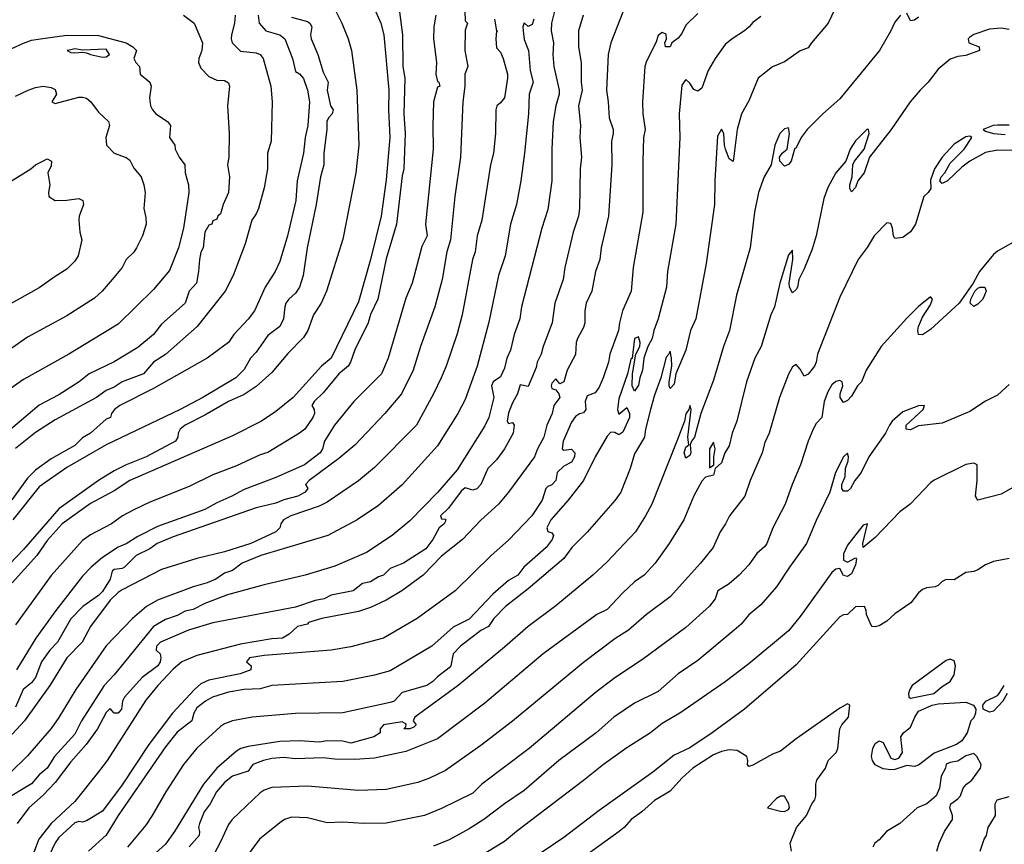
# Model space of a CAD drawing. Header units: metres. Extents: x -46681 to -43747, y -240911 to -237677.
# Tile 409 of 656: x -44111 to -43986, y -240139 to -240034. Entities that reach past the tile are written whole.
import ezdxf

# ---------------------------------------------------------------- set-up
doc = ezdxf.new("R2010")
doc.units = ezdxf.units.M
doc.layers.add('CONTOUR_INDEX', color=1, linetype='Continuous')
doc.layers.add('CONTOUR_INTER', color=3, linetype='Continuous')

msp = doc.modelspace()

# ---------------------------------------------------------------- linework, layer by layer
at = {"layer": 'CONTOUR_INDEX'}
for points, elevation in [([(-44076.6, -240033.79), (-44074.6, -240034.32), (-44074.3, -240034.52), (-44074.05, -240035.02), (-44074.2, -240036.02), (-44074.1, -240036.52), (-44073.27, -240038.52), (-44072.6, -240040.77), (-44071.97, -240042.02), (-44072.09, -240043.02), (-44071.68, -240045.02), (-44071.33, -240045.52), (-44071.47, -240046.02), (-44071.93, -240046.52), (-44072.13, -240047.02), (-44072.14, -240048.02), (-44072.52, -240051.02), (-44072.5, -240052.52), (-44072.95, -240054.02), (-44073.48, -240057.52), (-44074.63, -240063.02), (-44075.14, -240066.52), (-44075.58, -240068.02), (-44076.1, -240068.79), (-44076.95, -240069.52), (-44077.32, -240070.02), (-44077.48, -240070.52), (-44077.61, -240072.02), (-44078.1, -240073.01), (-44079.6, -240074.12), (-44081.1, -240076.25), (-44081.8, -240077.02), (-44082.6, -240078.47), (-44083.66, -240079.52), (-44087.87, -240082.02), (-44090.75, -240083.52), (-44100.1, -240088.02), (-44105.1, -240090.89), (-44108.6, -240093.33), (-44111.97, -240097.52)], 115), ([(-44054.62, -240033.02), (-44054.6, -240034.24), (-44054.31, -240034.52), (-44054.6, -240035.44), (-44054.63, -240038.02), (-44054.27, -240040.02), (-44054.64, -240041.02), (-44054.63, -240042.52), (-44054.87, -240044.52), (-44055.18, -240051.52), (-44055.91, -240056.52), (-44056.46, -240062.02), (-44056.91, -240063.52), (-44057.51, -240067.02), (-44058.44, -240070.52), (-44060.26, -240075.52), (-44061.17, -240078.52), (-44062.66, -240081.52), (-44064.77, -240084.02), (-44068.6, -240088.03), (-44070.6, -240089.75), (-44074.38, -240092.52), (-44074.86, -240093.02), (-44074.53, -240093.52), (-44074.87, -240094.02), (-44075.83, -240094.52), (-44077.6, -240094.98), (-44078.6, -240095.39), (-44081.1, -240096.01), (-44091.6, -240099.65), (-44093.64, -240100.52), (-44094.6, -240101.2), (-44096.33, -240102.02), (-44097.8, -240103.52), (-44098.1, -240103.68), (-44099.1, -240103.83), (-44099.35, -240104.02), (-44099.62, -240105.02), (-44100.6, -240106.58), (-44101.1, -240107.11), (-44103.08, -240108.52), (-44104.6, -240110.08), (-44106.28, -240113.02), (-44107.26, -240114.02), (-44108.3, -240115.52), (-44109.1, -240117.52), (-44109.6, -240118.18), (-44110.63, -240119.02), (-44111.6, -240121.27)], 110), ([(-44034.6, -240033.14), (-44036.14, -240037.02), (-44036.46, -240038.52), (-44036.69, -240043.02), (-44036.44, -240044.52), (-44036.31, -240046.52), (-44035.81, -240048.02), (-44035.83, -240048.52), (-44036.03, -240049.52), (-44036.01, -240052.52), (-44036.43, -240059.02), (-44037.33, -240063.02), (-44037.52, -240064.52), (-44038.06, -240066.02), (-44038.52, -240068.52), (-44039.24, -240070.02), (-44039.43, -240071.02), (-44039.43, -240072.52), (-44039.6, -240073.12), (-44040.36, -240074.52), (-44040.5, -240075.02), (-44040.6, -240076.54), (-44041.67, -240078.52), (-44042.1, -240080), (-44042.6, -240080.28), (-44043.1, -240079.64), (-44043.6, -240080.17), (-44043.68, -240080.52), (-44043.6, -240080.85), (-44043.1, -240081.03), (-44042.71, -240081.52), (-44042.6, -240082.02), (-44043.33, -240083.02), (-44043.57, -240084.02), (-44044.25, -240085.52), (-44044.6, -240087.05), (-44045.4, -240088.52), (-44045.8, -240089.52), (-44049.09, -240094.02), (-44050.35, -240095.52), (-44052.6, -240097.56), (-44054.92, -240100.02), (-44057.6, -240102.14), (-44059.91, -240104.52), (-44062.63, -240106.52), (-44064.6, -240107.69), (-44066.6, -240108.62), (-44068.1, -240109.15), (-44072.77, -240110.02), (-44074.47, -240110.52), (-44074.6, -240110.73), (-44075.84, -240111.02), (-44076.9, -240112.02), (-44077.76, -240112.52), (-44079.1, -240112.62), (-44083.1, -240113.26), (-44088.6, -240114.7), (-44090.51, -240115.52), (-44091.6, -240116.43), (-44093.57, -240118.52), (-44095.1, -240120.4), (-44100, -240128.02), (-44101.1, -240129.45), (-44104.1, -240133.21), (-44107.1, -240136.02), (-44108.65, -240138.02), (-44110.4, -240142.52)], 105), ([(-43985.6, -240035.32), (-43986.6, -240035.18), (-43988.1, -240035.29), (-43990.1, -240035.99), (-43990.6, -240036.33), (-43990.8, -240036.52), (-43990.72, -240037.02), (-43989.43, -240037.52), (-43989.35, -240038.02), (-43991.1, -240038.65), (-43992.1, -240038.76), (-43993.1, -240039.1), (-43994.6, -240040.38), (-43995.86, -240042.02), (-43996.91, -240043.02), (-43998.14, -240044.52), (-44000.58, -240048.02), (-44003.33, -240051.52), (-44004, -240053.52), (-44004.8, -240054.52), (-44005.1, -240055.39), (-44005.6, -240055.93), (-44005.81, -240055.52), (-44005.83, -240055.02), (-44005.51, -240054.02), (-44005.43, -240052.52), (-44005.21, -240052.02), (-44003.98, -240050.52), (-44003.37, -240048.52), (-44003.45, -240048.02), (-44003.6, -240047.97), (-44005.1, -240049.45), (-44005.75, -240050.52), (-44006.34, -240052.02), (-44007.6, -240053.52), (-44008.6, -240055.37), (-44009.1, -240056.77), (-44010.09, -240061.52), (-44010.6, -240063.21), (-44011.6, -240065.68), (-44012.3, -240067.02), (-44012.46, -240068.02), (-44012.6, -240068.31), (-44013.1, -240068.74), (-44013.48, -240068.02), (-44013.51, -240067.52), (-44013.02, -240064.52), (-44013.1, -240063.3), (-44013.6, -240063.92), (-44014.69, -240067.52), (-44015.36, -240070.52), (-44015.84, -240071.52), (-44017.04, -240075.52), (-44017.84, -240077.02), (-44018.9, -240080.02), (-44020.16, -240085.02), (-44020.72, -240086.52), (-44021.1, -240088.14), (-44021.66, -240089.02), (-44022.1, -240090.28), (-44022.89, -240091.02), (-44023.1, -240091.85), (-44024.1, -240092.09), (-44024.6, -240092.59), (-44025.6, -240094.46), (-44026.88, -240097.52), (-44028.72, -240100.52), (-44030.5, -240103.02), (-44031.88, -240104.52), (-44033.1, -240105.38), (-44034.6, -240106.78), (-44036.6, -240108.88), (-44037.91, -240109.52), (-44044.69, -240114.52), (-44052.1, -240120.78), (-44058.1, -240125.29), (-44062.1, -240126.9), (-44066.1, -240127.75), (-44068.6, -240127.89), (-44071.1, -240127.86), (-44072.6, -240127.69), (-44076.1, -240127.83), (-44077.6, -240127.67), (-44079.1, -240127.77), (-44080.17, -240128.02), (-44081.5, -240128.52), (-44082.1, -240129.38), (-44084.1, -240130.02), (-44085.1, -240130.82), (-44086.11, -240132.02), (-44086.93, -240133.52), (-44087.71, -240134.52), (-44088.3, -240136.02), (-44088.4, -240136.52), (-44088.27, -240137.02), (-44088.34, -240137.52), (-44089.6, -240138.96)], 100), ([(-44110.01, -240043.02), (-44109.1, -240042.7), (-44108.1, -240042.54), (-44107.1, -240042.71), (-44106.6, -240042.95), (-44106.41, -240043.52), (-44107, -240044.52), (-44106.6, -240044.74), (-44103.6, -240043.92), (-44103.1, -240043.9), (-44102.6, -240044.05), (-44102.06, -240044.52), (-44101.1, -240045.81), (-44099.82, -240047.02), (-44099.7, -240047.52), (-44100.14, -240049.02), (-44100.07, -240050.02), (-44099.1, -240051.04), (-44097.6, -240051.57), (-44097.1, -240051.9), (-44096.6, -240052.94), (-44095.67, -240054.02), (-44095.33, -240055.02), (-44095.17, -240056.02), (-44095.36, -240058.02), (-44095.1, -240059.17), (-44095.05, -240060.02), (-44095.51, -240061.52), (-44096.25, -240063.02), (-44096.6, -240063.57), (-44097.57, -240064.52), (-44098.1, -240065.52), (-44099.34, -240067.02), (-44100.64, -240068.52), (-44101.6, -240069.41), (-44105.1, -240071.64), (-44110.1, -240074.37), (-44112.1, -240075.76)], 120), ([(-44111.6, -240043.8), (-44110.01, -240043.02)], 120), ([(-44023.1, -240087.65), (-44023.6, -240088.52), (-44023.6, -240090.91), (-44023.06, -240090.52), (-44023.06, -240089.52), (-44022.9, -240088.52), (-44023.1, -240087.65)], 100), ([(-43985.6, -240102.41), (-43987.6, -240102.8), (-43988.6, -240103.23), (-43989.6, -240103.87), (-43990.1, -240104.06), (-43991.1, -240104.2), (-43992.6, -240105.13), (-43993.6, -240105.1), (-43994.1, -240105.33), (-43994.6, -240105.83), (-43995.01, -240106.02), (-43996.1, -240106.12), (-43996.6, -240106.36), (-43997.1, -240106.79), (-43998.06, -240108.02), (-44000.1, -240109.42), (-44001.1, -240110.37), (-44002.1, -240110.95), (-44002.6, -240111.1), (-44002.96, -240111.02), (-44003.1, -240110.86), (-44003.68, -240109.52), (-44003.72, -240109.02), (-44003.95, -240108.52), (-44005.1, -240108.54), (-44006.1, -240109.51), (-44006.6, -240109.56), (-44007.1, -240109.8), (-44012.6, -240115.91), (-44019.15, -240121.52), (-44023.25, -240124.52), (-44026.1, -240126.42), (-44028.1, -240127.37), (-44030.78, -240129.52), (-44037.6, -240134.35), (-44042.1, -240137.78), (-44045.1, -240139.81)], 95), ([(-43985.85, -240119.52), (-43986.39, -240120.52), (-43987.6, -240121.79), (-43988.1, -240121.9), (-43988.89, -240121.52), (-43988.93, -240121.02), (-43988.58, -240120.52), (-43987.1, -240119.78), (-43986.86, -240119.52), (-43986.22, -240118.52)], 95), ([(-43995.36, -240121.02), (-43994.6, -240120.86), (-43991.1, -240120.65), (-43990.15, -240121.02), (-43989.84, -240121.52), (-43989.86, -240122.02), (-43990.1, -240122.6), (-43990.48, -240123.02), (-43990.94, -240124.52), (-43991.61, -240125.52), (-43992.3, -240126.02), (-43995.1, -240127.11), (-43997.1, -240128.64), (-43997.6, -240128.77), (-43998.6, -240128.66), (-44000.1, -240129.19), (-44000.6, -240129.21), (-44001.6, -240129.08), (-44002.6, -240128.56), (-44002.95, -240128.02), (-44003.06, -240127.52), (-44002.89, -240126.52), (-44002.6, -240125.86), (-44002.1, -240125.52), (-44001.6, -240125.76), (-44000.6, -240127.73), (-44000.1, -240127.92), (-43999.6, -240127.73), (-43999.15, -240127.02), (-43999.36, -240125.02), (-43999, -240124.52), (-43998.1, -240123.8), (-43997.58, -240122.52), (-43997.1, -240121.78), (-43995.36, -240121.02)], 95), ([(-43989.28, -240139.52), (-43988.79, -240138.02), (-43988.48, -240137.52), (-43988.27, -240136.52), (-43987.35, -240135.02), (-43987.4, -240133.52), (-43987.13, -240133.02), (-43985.6, -240132.61)], 95)]:
    msp.add_lwpolyline(points, dxfattribs=dict(at, elevation=elevation))
at = {"layer": 'CONTOUR_INTER'}
for points, elevation in [([(-44063.39, -240029.52), (-44062.56, -240036.02), (-44062.51, -240040.02), (-44062.25, -240041.52), (-44062.39, -240046.02), (-44062.21, -240048.52), (-44062.35, -240053.02), (-44062.6, -240053.89), (-44063.28, -240060.02), (-44064.6, -240064.4), (-44065.66, -240069.52), (-44066.6, -240071.46), (-44066.91, -240072.52), (-44068.6, -240075.95), (-44069.12, -240077.52), (-44069.42, -240078.02), (-44070.61, -240079.02), (-44072.6, -240081.4), (-44073.73, -240082.52), (-44074.04, -240083.02), (-44073.72, -240083.52), (-44073.68, -240084.02), (-44073.9, -240084.52), (-44074.94, -240086.02), (-44075.59, -240086.52), (-44079.6, -240088.96), (-44080.6, -240089.28), (-44083.6, -240090.68), (-44086.6, -240091.79), (-44089.6, -240093.29), (-44094.6, -240095.28), (-44096.6, -240096.24), (-44098.05, -240097.02), (-44099.45, -240098.02), (-44102.1, -240099.41), (-44103.1, -240100.15), (-44107.1, -240104.57), (-44111.6, -240110.82)], 112), ([(-44006.9, -240031.02), (-44008.56, -240034.52), (-44010.69, -240037.02), (-44011.1, -240037.68), (-44012.1, -240038.06), (-44014.1, -240039.46), (-44015.6, -240040.07), (-44017.44, -240041.52), (-44018.6, -240044.4), (-44019.54, -240046.02), (-44020.12, -240048.02), (-44020.6, -240052.06), (-44021.1, -240051.75), (-44021.56, -240050.52), (-44021.69, -240050.02), (-44021.77, -240048.52), (-44022.1, -240047.99), (-44022.6, -240048.86), (-44022.94, -240054.52), (-44022.96, -240057.52), (-44024.01, -240065.02), (-44025.35, -240072.02), (-44026.01, -240073.52), (-44026.6, -240076), (-44027.88, -240079.02), (-44028.1, -240080.32), (-44028.6, -240080.84), (-44028.73, -240080.52), (-44028.72, -240080.02), (-44028.37, -240078.02), (-44028.41, -240077.02), (-44028.6, -240076.13), (-44028.75, -240076.52), (-44029.1, -240076.89), (-44029.79, -240079.52), (-44030.6, -240081.69), (-44031.1, -240083.51), (-44031.73, -240086.02), (-44031.87, -240087.02), (-44033.1, -240089.16), (-44033.67, -240091.02), (-44034.86, -240094.02), (-44035.58, -240095.02), (-44039.1, -240099.07), (-44041.08, -240101.02), (-44042.1, -240102.41), (-44046.6, -240106.27), (-44049.47, -240108.52), (-44050.96, -240110.02), (-44051.63, -240111.02), (-44052.6, -240111.53), (-44055.2, -240113.52), (-44056.12, -240114.52), (-44056.4, -240116.02), (-44056.6, -240116.27), (-44058.1, -240117.4), (-44058.7, -240118.02), (-44059.47, -240118.52), (-44062.6, -240119.4), (-44063.6, -240120.49), (-44064.1, -240120.69), (-44070.1, -240121.97), (-44076.1, -240122.07), (-44081.6, -240122.55), (-44084.1, -240122.99), (-44085.1, -240123.38), (-44085.6, -240123.72), (-44088.6, -240126.45), (-44090.3, -240128.52), (-44092.54, -240132.02), (-44094.27, -240135.02), (-44095.1, -240136.22), (-44097.41, -240139.02)], 102), ([(-44071.51, -240032.02), (-44070.23, -240034.52), (-44069.43, -240036.52), (-44068.99, -240038.02), (-44068.32, -240043.02), (-44068.08, -240050.02), (-44068.44, -240053.52), (-44070.1, -240061.93), (-44072.17, -240068.52), (-44072.86, -240070.02), (-44073.84, -240071.52), (-44074.55, -240073.52), (-44075.1, -240074.38), (-44077.1, -240076.41), (-44079.1, -240078.84), (-44081.1, -240080.59), (-44082.6, -240081.63), (-44084.61, -240082.52), (-44087.6, -240084.26), (-44090.11, -240085.52), (-44090.74, -240086.02), (-44090.98, -240086.52), (-44091.02, -240087.02), (-44091.32, -240087.52), (-44095.06, -240089.52), (-44097.6, -240090.53), (-44099.1, -240091.29), (-44101.1, -240092.53), (-44106.1, -240096.11), (-44110.6, -240101.28), (-44113.24, -240104.02)], 114), ([(-44043.26, -240033.02), (-44043.66, -240034.52), (-44043.68, -240035.52), (-44043.4, -240037.02), (-44043.46, -240038.52), (-44043.36, -240040.02), (-44042.66, -240043.02), (-44042.67, -240043.52), (-44043.1, -240045.02), (-44043.44, -240047.02), (-44043.59, -240050.52), (-44043.59, -240054.52), (-44044.1, -240058.16), (-44044.85, -240060.52), (-44047.43, -240070.52), (-44047.67, -240072.02), (-44048.39, -240074.02), (-44048.84, -240076.02), (-44049.31, -240077.02), (-44049.6, -240078.28), (-44050.1, -240079.38), (-44051.05, -240080.02), (-44051.27, -240080.52), (-44050.96, -240082.02), (-44051.6, -240084.53), (-44052.1, -240085.59), (-44055.6, -240091.18), (-44058.1, -240094.05), (-44061.6, -240097.63), (-44063.84, -240099.52), (-44067.1, -240101.64), (-44071.1, -240103.38), (-44074.88, -240104.52), (-44080.1, -240105.76), (-44084.75, -240107.02), (-44087.6, -240108.12), (-44089.1, -240108.9), (-44090.1, -240109.11), (-44091.1, -240109.65), (-44092.6, -240110.15), (-44094.13, -240111.02), (-44099.1, -240117.18), (-44100.36, -240118.52), (-44103.26, -240123.02), (-44104.1, -240124.71), (-44106.67, -240127.52), (-44107.61, -240129.02), (-44108.6, -240129.85), (-44109.6, -240131), (-44113.1, -240133.11)], 107), ([(-44090.3, -240033.52), (-44088.97, -240034.52), (-44087.92, -240037.02), (-44087.99, -240038.02), (-44088.38, -240039.02), (-44088.39, -240039.52), (-44088.1, -240040.26), (-44087.1, -240041.32), (-44086.1, -240041.75), (-44085.1, -240041.8), (-44084.6, -240042.1), (-44084.46, -240042.52), (-44084.75, -240045.02), (-44084.54, -240048.52), (-44084.56, -240051.52), (-44084.71, -240052.52), (-44084.47, -240054.02), (-44084.6, -240055.99), (-44085.3, -240057.52), (-44085.6, -240058.71), (-44085.94, -240059.02), (-44086.1, -240059.37), (-44086.6, -240059.61), (-44086.73, -240060.02), (-44087.1, -240060.17), (-44087.6, -240061.02), (-44087.82, -240063.02), (-44088.1, -240063.58), (-44088.3, -240064.52), (-44088.39, -240066.02), (-44088.65, -240067.52), (-44089.6, -240068.53), (-44090.11, -240070.02), (-44093.1, -240072.71), (-44094.13, -240074.02), (-44096.1, -240075.67), (-44099.1, -240077.46), (-44102.27, -240079.02), (-44103.55, -240080.02), (-44106.1, -240081.68), (-44108.6, -240082.97), (-44112.79, -240086.52)], 118), ([(-44080.83, -240033.52), (-44080.71, -240034.52), (-44079.87, -240035.52), (-44078.1, -240036.02), (-44077.46, -240036.52), (-44076.5, -240039.02), (-44076.1, -240040.66), (-44075.6, -240040.95), (-44075.1, -240041.55), (-44074.57, -240043.02), (-44074.32, -240044.52), (-44074.53, -240047.52), (-44074.89, -240049.02), (-44075.08, -240051.02), (-44075.91, -240054.52), (-44076.08, -240057.02), (-44077.13, -240061.52), (-44078.1, -240064.75), (-44078.7, -240066.02), (-44079.95, -240068.02), (-44081.32, -240071.02), (-44082.1, -240072.06), (-44083.91, -240074.02), (-44084.6, -240075.03), (-44087.33, -240077.02), (-44094.1, -240080.85), (-44098.38, -240083.02), (-44099.06, -240083.52), (-44099.43, -240084.02), (-44099.56, -240084.52), (-44100.1, -240084.74), (-44102.11, -240086.52), (-44103.1, -240087.1), (-44104.1, -240088.08), (-44107.1, -240089.8), (-44109.1, -240091.21), (-44110.1, -240092.24), (-44112.1, -240094.99)], 116), ([(-44065.96, -240033.02), (-44065.3, -240034.52), (-44064.92, -240036.02), (-44064.27, -240043.02), (-44064.33, -240045.52), (-44064.14, -240049.02), (-44064.6, -240054.42), (-44065.26, -240059.02), (-44066.59, -240064.52), (-44068.1, -240069.86), (-44071.57, -240077.02), (-44072.79, -240078.02), (-44076.4, -240082.02), (-44078.6, -240083.77), (-44080.41, -240085.02), (-44084.1, -240086.86), (-44097.12, -240092.52), (-44099.1, -240093.83), (-44102.1, -240095.46), (-44105.71, -240098.02), (-44107.6, -240100.14), (-44108.92, -240102.02), (-44112.05, -240105.52)], 113), ([(-44083.76, -240033.52), (-44083.83, -240034.52), (-44084.24, -240036.02), (-44084.27, -240036.52), (-44084.12, -240037.02), (-44083.1, -240038.08), (-44081.1, -240038.29), (-44080.57, -240038.52), (-44080.2, -240039.02), (-44079.25, -240042.52), (-44079.07, -240044.52), (-44079.2, -240049.52), (-44079.65, -240051.02), (-44079.65, -240053.02), (-44080.1, -240055.41), (-44080.81, -240058.02), (-44081.1, -240058.71), (-44081.65, -240059.52), (-44082.5, -240062.52), (-44084, -240066.52), (-44085.03, -240068.52), (-44088.57, -240073.02), (-44092.6, -240076.53), (-44094.1, -240077.52), (-44095.37, -240079.02), (-44098.1, -240080.03), (-44099.1, -240080.71), (-44100.1, -240081.13), (-44101.36, -240082.02), (-44106.6, -240084.83), (-44109.1, -240086.44), (-44111.6, -240088.46)], 117), ([(-44058.31, -240033.52), (-44058.56, -240035.02), (-44058.59, -240036.52), (-44058.24, -240039.52), (-44058.31, -240041.02), (-44058.1, -240041.92), (-44057.94, -240042.02), (-44057.79, -240042.52), (-44058.1, -240042.67), (-44058.6, -240044.52), (-44058.71, -240047.52), (-44058.66, -240050.52), (-44059.64, -240060.02), (-44059.39, -240061.52), (-44060.1, -240062.84), (-44061.32, -240067.52), (-44062.1, -240069.41), (-44064.34, -240077.02), (-44065.19, -240079.02), (-44068.69, -240082.52), (-44071.15, -240085.52), (-44072.41, -240087.52), (-44072.67, -240088.52), (-44073, -240089.02), (-44074.96, -240090.52), (-44078.6, -240092.15), (-44082.6, -240093.66), (-44084.18, -240094.52), (-44086.1, -240095.34), (-44087.6, -240096.19), (-44093.6, -240098.34), (-44096.1, -240099.62), (-44097.6, -240100.56), (-44098.6, -240101), (-44100.6, -240102.31), (-44102, -240103.52), (-44103.1, -240104.67), (-44106.5, -240109.02), (-44109.04, -240112.52), (-44111.47, -240116.52)], 111), ([(-44039.64, -240033.52), (-44040.21, -240035.52), (-44040.23, -240037.52), (-44039.89, -240039.52), (-44039.87, -240042.02), (-44039.74, -240043.02), (-44040.22, -240045.02), (-44039.96, -240047.52), (-44040.03, -240049.02), (-44039.85, -240051.52), (-44040, -240053.02), (-44040.08, -240058.02), (-44040.21, -240059.02), (-44040.89, -240061.02), (-44041.97, -240065.52), (-44042.16, -240067.02), (-44043.22, -240070.02), (-44043.58, -240072.52), (-44044.72, -240075.52), (-44044.94, -240076.52), (-44045.48, -240077.52), (-44045.6, -240078.2), (-44046.6, -240080.59), (-44047.6, -240080.4), (-44047.96, -240081.52), (-44048.6, -240082.69), (-44049.1, -240083.96), (-44049.27, -240085.02), (-44049.1, -240085.3), (-44048.6, -240085.16), (-44048.38, -240085.52), (-44048.52, -240086.52), (-44049.59, -240088.52), (-44050.6, -240089.89), (-44051.72, -240091.02), (-44052.6, -240093.02), (-44053.1, -240093.6), (-44053.6, -240093.76), (-44054.6, -240093.44), (-44055.1, -240093.88), (-44056.72, -240096.02), (-44057.73, -240097.02), (-44057.6, -240097.37), (-44057.1, -240097.44), (-44057.1, -240097.67), (-44057.26, -240098.02), (-44057.88, -240098.52), (-44058.68, -240100.02), (-44059.6, -240101.21), (-44062.43, -240103.02), (-44064.1, -240103.69), (-44064.93, -240104.52), (-44065.6, -240104.75), (-44066.6, -240105.36), (-44067.6, -240105.59), (-44068.81, -240106.52), (-44071.6, -240107.07), (-44072.48, -240107.52), (-44073.6, -240107.74), (-44076.1, -240108.59), (-44086.6, -240110.56), (-44089.69, -240111.52), (-44093.24, -240113.02), (-44093.73, -240113.52), (-44093.77, -240114.02), (-44093.25, -240114.52), (-44093.2, -240115.02), (-44093.29, -240115.52), (-44093.58, -240116.02), (-44095.57, -240117.52), (-44097.81, -240120.02), (-44098.04, -240120.52), (-44098.19, -240121.52), (-44098.6, -240122.03), (-44099.11, -240122.02), (-44099.6, -240121.43), (-44100.1, -240121.95), (-44101.22, -240124.02), (-44102.67, -240126.02), (-44104.6, -240128.21), (-44106.6, -240130.81), (-44108.1, -240132.44), (-44109.93, -240134.02), (-44111.42, -240136.02)], 106), ([(-44025.1, -240033.32), (-44026.6, -240034.8), (-44027.1, -240035.84), (-44027.6, -240036.42), (-44028.37, -240037.02), (-44028.6, -240037.52), (-44029.18, -240037.52), (-44029.28, -240037.02), (-44029.08, -240036.52), (-44029.1, -240035.95), (-44029.6, -240035.74), (-44030.1, -240036.1), (-44030.42, -240037.02), (-44031.6, -240039.35), (-44031.79, -240040.02), (-44032.12, -240044.52), (-44032.07, -240046.02), (-44031.77, -240048.02), (-44031.96, -240049.02), (-44032.08, -240052.02), (-44032.05, -240058.52), (-44033.29, -240065.52), (-44033.54, -240068.52), (-44034.64, -240071.02), (-44035.03, -240072.52), (-44035.13, -240073.52), (-44036.25, -240076.52), (-44036.41, -240077.52), (-44037.09, -240079.52), (-44037.6, -240080.7), (-44038.1, -240081.41), (-44039.1, -240081.78), (-44039.38, -240082.52), (-44039.3, -240083.52), (-44039.6, -240083.96), (-44040.1, -240084.08), (-44040.6, -240084.43), (-44041.1, -240085.14), (-44042.16, -240087.52), (-44042.31, -240088.52), (-44042.1, -240088.69), (-44041.1, -240088.55), (-44040.68, -240089.02), (-44040.71, -240089.52), (-44041.1, -240090.2), (-44042.1, -240090.73), (-44042.92, -240091.52), (-44043.1, -240092.54), (-44043.6, -240093.09), (-44044.1, -240093.27), (-44044.37, -240093.52), (-44044.81, -240095.02), (-44046.15, -240097.02), (-44049.1, -240100.11), (-44051.31, -240102.02), (-44055.86, -240106.52), (-44060.67, -240110.02), (-44064.93, -240112.52), (-44069.1, -240113.63), (-44071.6, -240114.06), (-44080.1, -240114.7), (-44081.94, -240115.02), (-44082.34, -240115.52), (-44081.72, -240116.02), (-44081.78, -240116.52), (-44083.14, -240117.02), (-44087.1, -240117.83), (-44088.1, -240118.32), (-44088.93, -240119.02), (-44091.71, -240122.02), (-44094.71, -240126.02), (-44098.1, -240131.11), (-44100.6, -240134.47), (-44102.6, -240135.67), (-44103.1, -240135.83), (-44103.6, -240135.76), (-44104.1, -240135.94), (-44106.1, -240137.78), (-44106.6, -240138.49), (-44108.1, -240141.67)], 104), ([(-44017.1, -240033.71), (-44018.1, -240034.44), (-44018.56, -240035.02), (-44019.19, -240035.52), (-44020.73, -240036.52), (-44021.6, -240037.26), (-44022.9, -240039.02), (-44023.78, -240040.52), (-44024.6, -240042.76), (-44025.1, -240043.16), (-44025.6, -240042.95), (-44026.1, -240042.15), (-44026.6, -240041.7), (-44027.1, -240042.39), (-44027.47, -240046.02), (-44027.36, -240049.02), (-44027.87, -240060.02), (-44028.95, -240066.02), (-44029.04, -240068.02), (-44030.13, -240072.02), (-44030.67, -240073.52), (-44030.86, -240074.52), (-44031.42, -240075.52), (-44031.93, -240077.02), (-44032.09, -240078.52), (-44032.44, -240079.52), (-44032.6, -240080.43), (-44033.1, -240081.18), (-44033.43, -240080.52), (-44033.37, -240079.02), (-44032.97, -240076.52), (-44032.46, -240075.52), (-44032.41, -240075.02), (-44032.6, -240074.31), (-44033.1, -240074.53), (-44033.42, -240077.02), (-44033.6, -240077.14), (-44033.99, -240079.02), (-44035.1, -240082.19), (-44035.29, -240083.52), (-44035.1, -240084.13), (-44034.1, -240083.29), (-44033.77, -240084.02), (-44033.75, -240084.52), (-44034.6, -240086.41), (-44035.1, -240086.72), (-44035.6, -240086.44), (-44036.1, -240086.41), (-44036.6, -240086.9), (-44038.1, -240089.52), (-44039.6, -240092.52), (-44041.55, -240095.02), (-44043.74, -240097.52), (-44044.23, -240098.52), (-44044.1, -240099), (-44043.6, -240099.15), (-44043.41, -240099.52), (-44043.58, -240100.02), (-44044.33, -240101.02), (-44047.16, -240103.52), (-44047.92, -240104.52), (-44049.1, -240105.21), (-44051.1, -240106.94), (-44054.1, -240110.09), (-44056.1, -240111.11), (-44058.81, -240113.52), (-44064.1, -240116.65), (-44066.1, -240117.22), (-44070.1, -240118.02), (-44079.1, -240118.5), (-44080.6, -240118.94), (-44082.6, -240119.03), (-44084.6, -240119.35), (-44086.62, -240120.02), (-44087.51, -240120.52), (-44088.6, -240121.35), (-44088.98, -240122.02), (-44089.24, -240123.02), (-44091.1, -240124.44), (-44092.6, -240126.29), (-44098.6, -240135.02), (-44100.1, -240137.5), (-44102.35, -240139.52)], 103), ([(-43999.38, -240033.52), (-44000.1, -240034.43), (-44000.6, -240035.52), (-44002.07, -240038.02), (-44007.1, -240044.13), (-44009.25, -240046.02), (-44011.22, -240048.02), (-44011.98, -240049.02), (-44012.6, -240050.34), (-44012.83, -240050.52), (-44013.24, -240052.02), (-44013.6, -240052.45), (-44014.1, -240052.65), (-44014.7, -240052.02), (-44014.71, -240051.52), (-44014.38, -240051.02), (-44013.77, -240050.52), (-44013.45, -240048.52), (-44013.6, -240047.82), (-44014.1, -240047.93), (-44014.68, -240048.52), (-44015.33, -240050.02), (-44015.77, -240052.52), (-44016.69, -240054.02), (-44017.41, -240056.02), (-44017.88, -240058.52), (-44018.46, -240063.02), (-44020.19, -240069.02), (-44021.08, -240073.52), (-44021.85, -240075.52), (-44023.1, -240079.8), (-44024.7, -240084.02), (-44025.52, -240087.02), (-44025.89, -240087.52), (-44026.06, -240088.02), (-44025.97, -240089.02), (-44026.1, -240089.37), (-44026.6, -240089.68), (-44026.83, -240089.02), (-44026.6, -240088.28), (-44026.22, -240088.02), (-44026.34, -240087.02), (-44025.94, -240083.52), (-44026.1, -240083.02), (-44026.22, -240083.52), (-44026.6, -240084.09), (-44026.79, -240085.02), (-44027.74, -240087.52), (-44030.94, -240095.52), (-44031.73, -240097.02), (-44033, -240099.02), (-44036.6, -240102.83), (-44038.41, -240104.52), (-44043.1, -240108.4), (-44046.61, -240111.02), (-44049.6, -240113.67), (-44055.48, -240118.52), (-44060.97, -240122.52), (-44061.18, -240123.02), (-44060.81, -240123.52), (-44061.1, -240123.79), (-44061.6, -240124.01), (-44062.38, -240124.02), (-44062.1, -240123.75), (-44062.06, -240123.52), (-44062.1, -240123.39), (-44062.6, -240123.13), (-44064.94, -240123.52), (-44065.36, -240124.02), (-44065.38, -240124.52), (-44066.16, -240125.02), (-44069.1, -240125.82), (-44070.1, -240125.58), (-44072.1, -240125.53), (-44073.1, -240125.71), (-44075.6, -240125.53), (-44078.1, -240125.63), (-44082.1, -240126.25), (-44083.04, -240126.52), (-44083.6, -240126.84), (-44086.1, -240129.02), (-44087.77, -240131.02), (-44091.47, -240137.02), (-44092.6, -240138.62), (-44095.1, -240140.87)], 101), ([(-43997.1, -240033.77), (-43997.6, -240034.16), (-43998.1, -240034.25), (-43998.6, -240033.29)], 101), ([(-44045.87, -240034.02), (-44046.1, -240034.71), (-44046.6, -240034.97), (-44047.1, -240034.49), (-44047.26, -240035.02), (-44047.25, -240035.52), (-44047.1, -240036.62), (-44046.58, -240038.02), (-44046.34, -240040.52), (-44045.98, -240042.02), (-44046.46, -240043.52), (-44046.54, -240046.02), (-44047.06, -240051.02), (-44047.53, -240054.52), (-44048.09, -240057.52), (-44048.84, -240060.02), (-44049.54, -240064.02), (-44050.38, -240066.52), (-44051.6, -240072.44), (-44053.05, -240078.02), (-44054.6, -240082.26), (-44055.54, -240084.02), (-44058.1, -240088.14), (-44062.6, -240093.06), (-44065.6, -240095.71), (-44068.27, -240097.52), (-44072.01, -240099.52), (-44080.51, -240102.02), (-44082.87, -240103.02), (-44084.1, -240103.92), (-44085.1, -240104.26), (-44086.23, -240105.02), (-44087.3, -240105.52), (-44089.1, -240106.02), (-44093.6, -240107.69), (-44095, -240108.52), (-44096.78, -240110.02), (-44100.1, -240113.51), (-44103.97, -240119.02), (-44106.1, -240122.59), (-44107.1, -240123.96), (-44110.1, -240127.43), (-44114.6, -240131.82)], 108), ([(-44050.89, -240034.02), (-44050.6, -240035.49), (-44050.49, -240035.52), (-44050.6, -240035.54), (-44050.72, -240036.52), (-44050.6, -240037.65), (-44050.1, -240038.21), (-44049.78, -240039.02), (-44049.22, -240041.02), (-44049.23, -240041.52), (-44049.6, -240044), (-44050.1, -240044.66), (-44050.57, -240045.02), (-44050.7, -240045.52), (-44050.73, -240048.52), (-44051.01, -240051.02), (-44051.36, -240052.52), (-44052.48, -240059.52), (-44053.07, -240061.52), (-44053.33, -240063.52), (-44053.67, -240064.52), (-44054.98, -240071.52), (-44055.6, -240073.93), (-44057.01, -240078.02), (-44057.65, -240079.52), (-44058.59, -240081.52), (-44060.78, -240085.52), (-44066.1, -240090.89), (-44068.1, -240092.58), (-44072.1, -240095.28), (-44073.1, -240095.79), (-44076.71, -240097.02), (-44077.63, -240097.52), (-44077.98, -240098.02), (-44078.11, -240098.52), (-44078.6, -240099.02), (-44081.77, -240100.52), (-44085.1, -240101.58), (-44088.6, -240102.41), (-44093.1, -240103.83), (-44098.1, -240106.37), (-44098.6, -240106.71), (-44099.6, -240107.72), (-44102.11, -240111.02), (-44103.16, -240113.02), (-44105.1, -240115.02), (-44107.26, -240118.52), (-44110.47, -240123.02), (-44114.1, -240126.87)], 109), ([(-44108.45, -240036.52), (-44105.1, -240036.07), (-44101.1, -240036.12), (-44097.6, -240037.01), (-44096.72, -240037.52), (-44096.25, -240038.02), (-44096.59, -240039.02), (-44096.37, -240039.52), (-44095.89, -240040.02), (-44095.82, -240041.02), (-44094.58, -240042.02), (-44094.43, -240042.52), (-44094.62, -240044.02), (-44094.49, -240045.02), (-44094.25, -240045.52), (-44093.8, -240046.02), (-44092.34, -240047.02), (-44091.96, -240047.52), (-44092.07, -240049.02), (-44091.41, -240050.02), (-44091.36, -240050.52), (-44090.87, -240051.52), (-44090.15, -240052.52), (-44090.09, -240053.52), (-44089.69, -240055.02), (-44089.64, -240056.02), (-44090.32, -240060.52), (-44090.96, -240063.02), (-44092.1, -240065.89), (-44094.1, -240068.29), (-44098.6, -240072.7), (-44104.87, -240076.52), (-44110.6, -240079.72), (-44112.6, -240081.12)], 119), ([(-44112.1, -240037.77), (-44110.6, -240037.08), (-44109.6, -240036.69), (-44108.45, -240036.52)], 119), ([(-44104.6, -240037.9), (-44105.06, -240038.02), (-44104.6, -240038.24), (-44104.1, -240038.3), (-44103.1, -240038.2), (-44102.6, -240038.28), (-44102.11, -240038.52), (-44100.6, -240038.84), (-44100.1, -240038.81), (-44099.69, -240038.52), (-44100.1, -240037.85), (-44103.1, -240037.95), (-44104.1, -240037.79), (-44104.6, -240037.9)], 119), ([(-43985.6, -240047.47), (-43987.1, -240047.49), (-43987.63, -240047.52), (-43988.89, -240048.02), (-43988.6, -240048.25), (-43987.6, -240048.52), (-43986.1, -240048.67)], 99), ([(-43985.1, -240050.68), (-43987.1, -240050.66), (-43988.6, -240050.95), (-43990.6, -240052.05), (-43991.6, -240052.81), (-43993.42, -240054.52), (-43994.1, -240054.86), (-43994.41, -240054.52), (-43994.25, -240054.02), (-43993.77, -240053.52), (-43993.1, -240052.3), (-43991.31, -240050.52), (-43990.34, -240049.02), (-43990.6, -240048.88), (-43991.1, -240048.94), (-43992.6, -240049.86), (-43994.1, -240051.51), (-43995.07, -240053.02), (-43995.6, -240054.44), (-43995.56, -240055.52), (-43995.86, -240056.02), (-43996.43, -240056.52), (-43997.5, -240060.02), (-43998.1, -240061), (-43999.1, -240061.72), (-44000.1, -240061.84), (-44000.27, -240061.52), (-44000.38, -240060.52), (-44000.6, -240059.93), (-44001.1, -240059.84), (-44002.74, -240061.52), (-44003.6, -240062.97), (-44004.74, -240064.52), (-44007.1, -240069.28), (-44009.92, -240076.52), (-44010.09, -240077.52), (-44010.3, -240078.02), (-44011.1, -240079.05), (-44011.6, -240079.31), (-44012.1, -240078.41), (-44012.6, -240077.83), (-44013.1, -240078.12), (-44013.6, -240079.05), (-44014.73, -240082.02), (-44016.06, -240086.52), (-44016.6, -240087.71), (-44016.95, -240089.02), (-44018.43, -240092.52), (-44019.13, -240094.52), (-44021.09, -240097.02), (-44021.58, -240098.02), (-44022.25, -240099.02), (-44023.16, -240101.02), (-44024.74, -240103.02), (-44028.6, -240107.27), (-44031.6, -240109.53), (-44033.89, -240111.52), (-44035.6, -240112.62), (-44039.6, -240115.61), (-44048.6, -240123.03), (-44052.6, -240126.14), (-44057.1, -240129.3), (-44059.1, -240130.26), (-44060.6, -240130.82), (-44064.6, -240131.69), (-44068.1, -240131.85), (-44074.6, -240131.27), (-44079.1, -240131.46), (-44080.1, -240131.8), (-44080.6, -240132.13), (-44084.14, -240135.52), (-44084.6, -240136.15), (-44085.6, -240138.33), (-44087.83, -240142.52)], 99), ([(-44108.14, -240052.02), (-44107.6, -240051.76), (-44107.05, -240052.02), (-44107.1, -240052.62), (-44107.53, -240053.52), (-44107.28, -240055.02), (-44107.45, -240056.02), (-44107.37, -240056.52), (-44106.6, -240057.02), (-44105.1, -240057), (-44103.6, -240056.76), (-44103.08, -240057.02), (-44103.01, -240057.52), (-44103.55, -240059.02), (-44103.59, -240059.52), (-44103.45, -240061.02), (-44103.2, -240062.02), (-44103.67, -240064.02), (-44104.1, -240064.72), (-44105.1, -240065.75), (-44106.6, -240066.64), (-44108.6, -240068.11), (-44112.93, -240070.52)], 121), ([(-44112.6, -240054.83), (-44109.67, -240053.02), (-44109.1, -240052.51), (-44108.14, -240052.02)], 121), ([(-43984.1, -240061.74), (-43987.1, -240063.46), (-43987.6, -240063.88), (-43989.37, -240066.02), (-43990.17, -240067.52), (-43991.95, -240070.02), (-43995.6, -240073.38), (-43996.6, -240074.04), (-43997.1, -240074.02), (-43997.2, -240073.52), (-43997.09, -240073.02), (-43996.6, -240071.83), (-43995.6, -240070.26), (-43995.33, -240069.52), (-43995.6, -240069.25), (-43997.1, -240070.47), (-43998.6, -240071.95), (-44001.82, -240075.52), (-44003.76, -240078.52), (-44004.33, -240080.02), (-44004.82, -240080.52), (-44005.6, -240081.84), (-44006.1, -240082.38), (-44006.6, -240082.64), (-44007.04, -240082.02), (-44007.03, -240081.52), (-44006.71, -240080.52), (-44006.8, -240080.02), (-44007.1, -240079.85), (-44007.6, -240079.98), (-44008.1, -240080.39), (-44008.6, -240081.28), (-44009.08, -240082.52), (-44009.37, -240084.52), (-44010.1, -240085.28), (-44010.45, -240086.02), (-44011.11, -240087.52), (-44012.05, -240090.52), (-44013.11, -240093.02), (-44014, -240095.52), (-44015.56, -240098.52), (-44016.33, -240100.52), (-44016.6, -240100.9), (-44017.6, -240101.78), (-44018.6, -240103.2), (-44019.84, -240104.52), (-44021.1, -240105.63), (-44022.54, -240106.52), (-44022.91, -240107.52), (-44023.6, -240108.47), (-44026.6, -240111.16), (-44032.1, -240115.21), (-44035.6, -240117.55), (-44038.1, -240119.45), (-44046.46, -240126.52), (-44052.47, -240131.02), (-44053.6, -240132.16), (-44057.6, -240134.11), (-44059.76, -240135.02), (-44064.6, -240135.98), (-44067.49, -240136.02), (-44070.1, -240135.84), (-44072.1, -240135.94), (-44074.6, -240135.3), (-44076.6, -240135.2), (-44077.5, -240135.52), (-44078.1, -240135.92), (-44080.66, -240138.02), (-44082.6, -240140.61)], 98), ([(-43989.3, -240068.02), (-43988.71, -240068.02), (-43988.51, -240068.52), (-43988.96, -240069.52), (-43989.6, -240070.17), (-43990.1, -240070.46), (-43990.57, -240070.02), (-43990.46, -240069.52), (-43989.94, -240068.52), (-43989.6, -240068.15), (-43989.3, -240068.02)], 98), ([(-43985.6, -240080.35), (-43987.1, -240081.72), (-43988.6, -240082.45), (-43990.6, -240083.79), (-43994.1, -240085.26), (-43997.1, -240085.6), (-43998.1, -240086.09), (-43998.65, -240086.02), (-43998.67, -240085.52), (-43996.52, -240083.52), (-43996.35, -240083.02), (-43997.1, -240083.06), (-43999.1, -240083.84), (-44000.43, -240085.02), (-44000.8, -240085.52), (-44001.3, -240086.52), (-44003.39, -240089.52), (-44004.39, -240091.52), (-44005.19, -240092.52), (-44005.71, -240093.52), (-44006.1, -240093.9), (-44006.6, -240093.9), (-44006.83, -240093.52), (-44006.81, -240093.02), (-44006.41, -240092.02), (-44006.37, -240091.02), (-44006.03, -240090.02), (-44005.97, -240089.52), (-44006.1, -240089.07), (-44006.6, -240089.54), (-44007.62, -240091.52), (-44008.33, -240094.02), (-44010.1, -240097.6), (-44011.29, -240100.52), (-44013.48, -240103.52), (-44015.12, -240106.02), (-44017.1, -240108.29), (-44018.6, -240109.54), (-44019.6, -240110.74), (-44020.47, -240111.52), (-44025.1, -240115.33), (-44027.6, -240117.06), (-44030.1, -240119.27), (-44033.1, -240120.74), (-44035.75, -240122.52), (-44037.96, -240124.52), (-44042.71, -240128.02), (-44047.1, -240131.82), (-44049.6, -240133.51), (-44052.22, -240135.52), (-44054.1, -240136.71), (-44056.6, -240138.09), (-44058.6, -240138.88)], 97), ([(-43982.1, -240091.68), (-43986.6, -240094.25), (-43989.6, -240095.03), (-43989.88, -240094.52), (-43989.68, -240092.52), (-43989.67, -240090.52), (-43990.1, -240090.33), (-43991.1, -240090.5), (-43995.1, -240092.49), (-43995.6, -240092.84), (-43998.17, -240095.52), (-43999.48, -240096.52), (-44002.6, -240099.77), (-44004.1, -240101.02), (-44004.15, -240100.52), (-44003.59, -240098.02), (-44004.1, -240098.19), (-44006.1, -240100.73), (-44006.6, -240101.81), (-44006.6, -240102.62), (-44006.1, -240102.88), (-44005.1, -240102.34), (-44004.95, -240102.52), (-44005.1, -240103.21), (-44005.6, -240104.35), (-44006.1, -240104.72), (-44006.6, -240104.58), (-44007.1, -240103.7), (-44007.6, -240103.78), (-44008.1, -240104.2), (-44012.1, -240109.76), (-44013.6, -240111.59), (-44018.6, -240115.78), (-44021.6, -240118.04), (-44027.37, -240122.02), (-44029.6, -240123.35), (-44031.1, -240124.52), (-44034.1, -240126.41), (-44037.07, -240128.52), (-44039.6, -240130.58), (-44048.1, -240137.02), (-44049.6, -240138.3), (-44055.1, -240141.66)], 96), ([(-43993.6, -240115.37), (-43997.89, -240118.52), (-43998.22, -240119.02), (-43998.37, -240119.52), (-43998.34, -240120.02), (-43998.1, -240120.12), (-43995.18, -240119.52), (-43994.1, -240118.63), (-43993.08, -240118.02), (-43992.6, -240117.16), (-43992.4, -240116.02), (-43992.6, -240115.4), (-43993.1, -240115.19), (-43993.6, -240115.37)], 94), ([(-44013.21, -240139.52), (-44013.37, -240138.52), (-44012.58, -240136.52), (-44011.29, -240135.02), (-44010.63, -240133.52), (-44010.27, -240133.02), (-44010.11, -240132.52), (-44010.12, -240131.02), (-44009.99, -240130.52), (-44008.91, -240129.02), (-44008.58, -240128.02), (-44007.54, -240127.02), (-44007.35, -240126.52), (-44007.06, -240124.02), (-44006.83, -240123.52), (-44006, -240122.52), (-44005.82, -240121.02), (-44006.1, -240120.84), (-44007.1, -240121.39), (-44012.6, -240125.3), (-44014.6, -240126.86), (-44015.6, -240127.22), (-44018.1, -240128.64), (-44018.6, -240128.77), (-44018.8, -240128.52), (-44018.76, -240128.02), (-44018.88, -240127.52), (-44020.1, -240126.75), (-44021.1, -240126.69), (-44022.1, -240126.88), (-44023.1, -240127.3), (-44025.73, -240129.02), (-44027.1, -240130.26), (-44028.6, -240131.92), (-44030.6, -240133.11), (-44032.17, -240134.52), (-44033.54, -240135.52), (-44034.41, -240136.52), (-44035.06, -240137.02), (-44044.6, -240143.91)], 94), ([(-43994.76, -240139.52), (-43994.49, -240138.52), (-43993.81, -240137.02), (-43992.81, -240135.52), (-43992.78, -240135.02), (-43993.14, -240134.02), (-43993.02, -240133.52), (-43992.1, -240132.89), (-43991.79, -240132.52), (-43991.45, -240131.52), (-43991.02, -240131.02), (-43990.33, -240130.52), (-43989.26, -240129.02), (-43989.17, -240128.52), (-43989.7, -240127.52), (-43990.1, -240127.13), (-43991.1, -240127.45), (-43992.1, -240128.13), (-43993.1, -240128.28), (-43993.6, -240128.5), (-43993.68, -240129.02), (-43994.25, -240130.02), (-43994.45, -240131.52), (-43994.88, -240132.52), (-43996.05, -240133.52), (-43997.29, -240134.02), (-43999.48, -240136.02), (-44001.18, -240137.02), (-44002.1, -240138.08), (-44002.65, -240138.52), (-44002.89, -240139.02)], 94), ([(-44015.1, -240132.83), (-44016.25, -240134.02), (-44014.6, -240134.45), (-44014.1, -240134.48), (-44013.6, -240134.23), (-44013.45, -240134.02), (-44013.56, -240133.52), (-44014.1, -240132.56), (-44014.6, -240132.55), (-44015.1, -240132.83)], 93)]:
    msp.add_lwpolyline(points, dxfattribs=dict(at, elevation=elevation))

doc.saveas('drawing.dxf')
